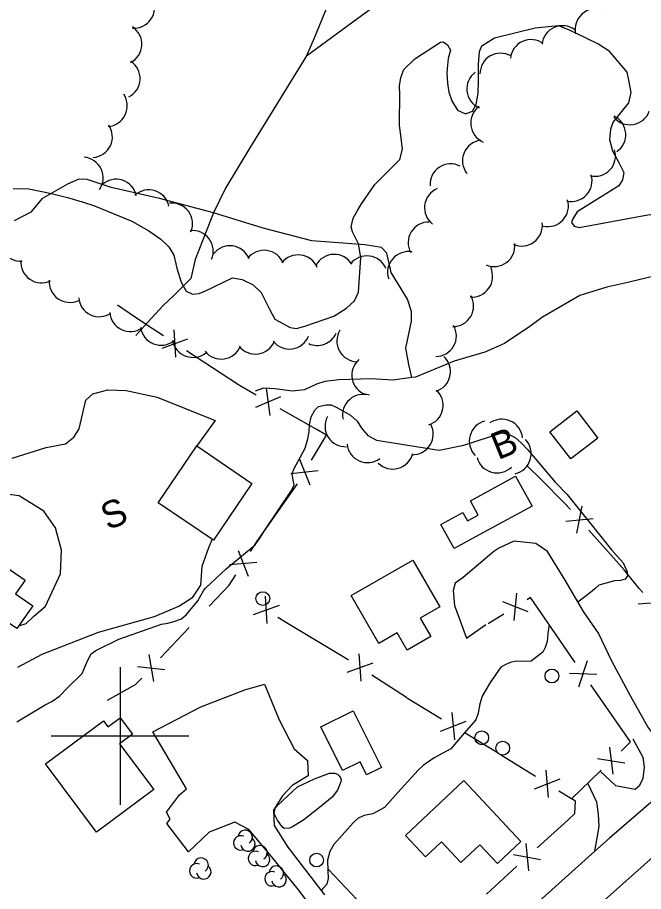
# Model space of a CAD drawing. Extents: x 362852 to 366875, y 5563573 to 5566479.
# Drawn here: x 363585.1 to 363676, y 5564977.4 to 5565104.4 of the extents above; entities that cross this region are included whole.
import ezdxf

# ---------------------------------------------------------------- set-up
doc = ezdxf.new("R2010")
doc.units = 0
for name, color, linetype in [('Niveau 1', 7, 'Continuous'), ('Niveau 19', 7, 'Continuous'), ('Niveau 2', 7, 'Continuous'), ('Niveau 21', 7, 'Continuous'), ('Niveau 22', 7, 'Continuous'), ('Niveau 31', 7, 'Continuous'), ('Niveau 36', 7, 'Continuous'), ('Niveau 37', 7, 'Continuous'), ('Niveau 44', 7, 'Continuous'), ('Niveau 52', 7, 'Continuous'), ('Niveau 61', 7, 'Continuous')]:
    doc.layers.add(name, color=color, linetype=linetype)

msp = doc.modelspace()

# ---------------------------------------------------------------- linework, layer by layer
at = {"layer": 'Niveau 1'}
msp.add_lwpolyline([(363625.8, 5564992.6), (363628.25, 5564993.74), (363630.41, 5564994.56), (363630.41, 5564994.56), (363631.2, 5564994.57), (363631.57, 5564994.41), (363631.84, 5564994.18), (363632.04, 5564993.92), (363632.11, 5564993.63), (363632.09, 5564993.32), (363631.58, 5564992.09), (363630.81, 5564991.11), (363628.96, 5564989.57), (363626.71, 5564987.79), (363625.07, 5564986.78), (363624.62, 5564986.58), (363623.83, 5564986.55), (363623.55, 5564986.78), (363622.88, 5564987.73), (363622.38, 5564988.73), (363622.53, 5564989.47), (363622.9, 5564989.88), (363625.8, 5564992.6)], dxfattribs=at)
at = {"layer": 'Niveau 19'}
for points in [[(363682.4, 5564995.03), (363679.36, 5564997.93), (363676.7, 5565001.31), (363674.19, 5565005.7), (363671.46, 5565010.85), (363669.51, 5565014.93), (363667.34, 5565018.08), (363664.66, 5565022.64), (363662.12, 5565026.79), (363660.41, 5565027.94), (363657.21, 5565028.28), (363655.02, 5565027.3), (363654.29, 5565026.81), (363649.83, 5565023.03), (363648.69, 5565022.18), (363648.39, 5565021.12), (363648.61, 5565018.93), (363650.33, 5565014.2), (363653.16, 5565016.2)], [(363630.78, 5564971.25), (363625.94, 5564977.6), (363621.99, 5564982.48), (363618.71, 5564986.37), (363616.66, 5564987.45), (363612.93, 5564986.01), (363609.96, 5564983.14), (363606.82, 5564987.25), (363607.3, 5564987.89), (363606.75, 5564988.91), (363608.62, 5564991.43), (363609.68, 5564992.31), (363604.75, 5565000.59), (363611.72, 5565004.23), (363618.15, 5565006.68), (363620.98, 5565007.52), (363623.14, 5565002.35), (363625.28, 5564998.11), (363627.23, 5564996.44), (363627.31, 5564994.17), (363625.01, 5564992.8), (363623.58, 5564991.29), (363622.28, 5564989.19), (363622.38, 5564986.95), (363624.37, 5564983.84), (363629.69, 5564976.92)], [(363669.75, 5564994.85), (363672, 5564992.79), (363674.85, 5564992.24), (363675.53, 5564992.84), (363675.99, 5564993.84), (363676.19, 5564995.43), (363675.99, 5564996.85), (363674.56, 5564999.53)], [(363668.97, 5564983.22), (363669.63, 5564986.84), (363669.5, 5564988.63), (363669.28, 5564990.34), (363667.97, 5564993.12)]]:
    msp.add_lwpolyline(points, dxfattribs=at)
at = {"layer": 'Niveau 2'}
for points in [[(363647.69, 5565098.47), (363647.59, 5565097.49), (363647.49, 5565096.38), (363647.55, 5565094.84), (363647.77, 5565093.55), (363648.22, 5565092.3), (363649.03, 5565090.94), (363650.18, 5565090.41), (363651.22, 5565090.77), (363651.76, 5565091.74), (363652.01, 5565093.41), (363652.07, 5565095.25), (363652.06, 5565097.57), (363652.22, 5565099.45), (363652.57, 5565100.28), (363654.39, 5565101.47), (363660.3, 5565102.89), (363663.72, 5565103.23), (363665.35, 5565102.58), (363667.55, 5565101.48), (363669.56, 5565100.55), (363670.92, 5565099.67), (363673.61, 5565096.45), (363673.88, 5565095.31), (363674.19, 5565093.49), (363673.87, 5565091.99), (363671.62, 5565089.25), (363671.26, 5565088.16), (363671.12, 5565086.66), (363671.54, 5565085.02), (363672.48, 5565083.34), (363673.2, 5565081.88), (363673.02, 5565080.8)], [(363633.78, 5565073.26), (363633.6, 5565073.99), (363633.89, 5565075.24), (363634.48, 5565076.36), (363635.08, 5565077.3), (363637.02, 5565080.11), (363640.67, 5565083.77), (363641.03, 5565085.29), (363640.8, 5565087.32), (363640.59, 5565088.73), (363640.61, 5565090.3), (363640.67, 5565091.95), (363640.65, 5565093.19), (363640.61, 5565094.49), (363640.79, 5565095.69), (363641.23, 5565096.87), (363642.84, 5565098.42), (363646.54, 5565100.82), (363646.96, 5565100.86), (363647.58, 5565100.43), (363648.01, 5565099.67), (363647.69, 5565098.47)], [(363673.02, 5565080.8), (363672.44, 5565079.94), (363666.43, 5565076.16), (363665.79, 5565075.14), (363665.57, 5565074.61), (363665.97, 5565074.09), (363666.68, 5565073.88), (363676.66, 5565075.72), (363681.36, 5565076.27), (363687.98, 5565076.42), (363694.43, 5565077.44), (363701.96, 5565077.77), (363708.08, 5565078.53), (363711.06, 5565078.56)], [(363584.48, 5565079.56), (363586.75, 5565079.51), (363590.04, 5565078.83), (363592.35, 5565078.23), (363594.48, 5565077.63), (363596.29, 5565077.02), (363601.72, 5565074.8), (363604.19, 5565073.39), (363605.94, 5565072.19), (363607.1, 5565071.06), (363607.8, 5565069.85), (363608.27, 5565067.98), (363608.88, 5565065.93), (363609.62, 5565064.61), (363610.55, 5565064.19), (363611.51, 5565064.28), (363612.31, 5565064.62), (363616.36, 5565066.57), (363617.76, 5565066.34), (363619.34, 5565065.57), (363620.5, 5565064.43), (363621.14, 5565063.2), (363621.71, 5565062), (363622.49, 5565060.58), (363624.71, 5565059.33), (363625.63, 5565059.21), (363626.87, 5565059.54), (363631.07, 5565060.99), (363632.9, 5565062.14), (363634.05, 5565063.25), (363634.65, 5565064.5), (363634.98, 5565069.51), (363634.65, 5565071.49), (363633.78, 5565073.26)], [(363585.03, 5565002.05), (363589.11, 5565004.51), (363590.1, 5565004.98), (363591.2, 5565005.76), (363592.42, 5565007.02), (363594.49, 5565009.07), (363595, 5565010.23), (363595.4, 5565011.2), (363595.79, 5565011.93), (363596.51, 5565012.42), (363599.82, 5565014.06), (363606.02, 5565016.22), (363606.95, 5565016.36), (363607.69, 5565016.55), (363608.93, 5565017.01), (363609.67, 5565017.63), (363611.32, 5565019.63), (363612.17, 5565021.17), (363612.42, 5565021.47), (363615.41, 5565024.28), (363619.64, 5565027.74), (363620.41, 5565028.87), (363621.04, 5565029.89), (363624.93, 5565035.64), (363625.32, 5565036.49), (363625.16, 5565037.17), (363625.01, 5565038.1), (363625.23, 5565038.76), (363626.88, 5565041.82), (363627.3, 5565043.18), (363627.5, 5565044.2), (363627.52, 5565045.21), (363627.77, 5565046.38), (363628.3, 5565047.35)], [(363628.3, 5565047.35), (363628.83, 5565047.88), (363629.97, 5565048.11), (363630.67, 5565048.09), (363631.52, 5565047.7), (363633.48, 5565046.59), (363634.46, 5565045.75), (363635.08, 5565044.7), (363636.02, 5565043.66), (363637.24, 5565042.99), (363646.34, 5565041.51), (363649.95, 5565042.27), (363655.45, 5565044.02), (363656.54, 5565043.79), (363657.42, 5565043.35), (363658.32, 5565042.54), (363659.23, 5565041.55), (363663.23, 5565036.87), (363664.96, 5565035.08)], [(363664.96, 5565035.08), (363671.42, 5565027.05), (363673.07, 5565025.16), (363673.67, 5565023.85), (363673.73, 5565023.25), (363673.36, 5565022.78), (363672.69, 5565022.57), (363671.84, 5565022.54), (363669.54, 5565021.91), (363668.96, 5565021.35), (363668.35, 5565020.86), (363666.53, 5565019.45)], [(363662.39, 5565016.1), (363662.28, 5565015.88), (363662.14, 5565014.89), (363662.06, 5565013.73), (363661.74, 5565012.85), (363661.41, 5565012.15), (363659.71, 5565010.87), (363658.72, 5565010.83), (363657.59, 5565010.86), (363656.68, 5565010.66), (363656.04, 5565010.39), (363655.34, 5565009.98), (363653.78, 5565007.76), (363652.62, 5565005.77), (363652.29, 5565004.64), (363652.04, 5565003.29), (363651.7, 5565002.33), (363650.3, 5565000.75), (363648.04, 5564998.11), (363645.66, 5564996.8), (363644.02, 5564995.68), (363643.3, 5564995), (363640.36, 5564991.77), (363638.41, 5564989.58), (363636.72, 5564988.69), (363635.47, 5564988.41), (363634.62, 5564988.05), (363633.85, 5564987.36), (363633.1, 5564986.48), (363631.07, 5564984.19), (363630.49, 5564983.2), (363630.15, 5564981.93), (363630.17, 5564980.38), (363630.26, 5564979.29), (363630.05, 5564978.46), (363629.21, 5564977.55)]]:
    msp.add_lwpolyline(points, dxfattribs=at)
at = {"layer": 'Niveau 21'}
for points in [[(363732.42, 5565037.4), (363723.86, 5565030.46), (363713.86, 5565022.29), (363705.13, 5565014.99), (363702.19, 5565012.36), (363697.14, 5565007.86), (363687.89, 5565000.01), (363682.4, 5564995.03), (363679.9, 5564992.75), (363671.12, 5564985.13), (363668.97, 5564983.22), (363659.87, 5564975.07)], [(363667.27, 5564973.34), (363682.35, 5564986.79), (363683.47, 5564987.82), (363688.54, 5564992.33), (363698.13, 5565000.71), (363707.04, 5565008.49), (363716.45, 5565016.72), (363726.33, 5565025.15)]]:
    msp.add_lwpolyline(points, dxfattribs=at)
at = {"layer": 'Niveau 22'}
for points in [[(363627.11, 5565098.82), (363634.54, 5565104.31), (363647.61, 5565113.86), (363657.93, 5565120.54), (363666.15, 5565125.08), (363672.65, 5565128.46), (363675.9, 5565129.66)], [(363633.17, 5565113.59), (363628.18, 5565101.39), (363627.11, 5565098.82), (363618.87, 5565085.47), (363615.33, 5565079.61), (363613.6, 5565076.01), (363610.9, 5565069.24), (363610.3, 5565066.49), (363607.81, 5565064), (363606.26, 5565062.56), (363604.02, 5565060.13), (363602.29, 5565058.19)], [(363642.38, 5565052.07), (363641.95, 5565053.95), (363641.51, 5565056.35), (363642.33, 5565060.29), (363642.32, 5565061.66), (363641.74, 5565063.48), (363639.37, 5565067.33), (363638.77, 5565070.15), (363637.98, 5565070.98), (363635.58, 5565071.35), (363627.86, 5565071.96), (363620.78, 5565073.8), (363613.6, 5565076.01), (363605.75, 5565078.08), (363598.7, 5565079.71), (363595.21, 5565080.88), (363594, 5565080.93), (363592.35, 5565080.19), (363588.62, 5565078.03), (363587.02, 5565076.1), (363584.64, 5565074.87)], [(363681.28, 5565067.68), (363673.34, 5565065.78), (363670.7, 5565065.23), (363666.78, 5565064.02), (363661.37, 5565060.85), (363659.51, 5565059.5), (363655.86, 5565057.04), (363653.02, 5565055.78), (363648.52, 5565054.45), (363642.92, 5565052.14), (363642.38, 5565052.07), (363639.61, 5565051.72), (363636.49, 5565051.87), (363631.81, 5565051.75), (363629.73, 5565051.5), (363628.52, 5565051.12), (363626.81, 5565050.28), (363625.07, 5565050.11), (363622.49, 5565050.46), (363620.84, 5565050.52), (363619.63, 5565050.11)]]:
    msp.add_lwpolyline(points, dxfattribs=at)
at = {"layer": 'Niveau 31'}
for points in [[(363666.34, 5565047.22), (363669.4, 5565043.27), (363665.5, 5565040.25), (363662.45, 5565044.21), (363666.34, 5565047.22)], [(363605.56, 5565033.88), (363611.16, 5565042.13), (363619.17, 5565036.7), (363613.56, 5565028.45), (363605.56, 5565033.88)], [(363650.9, 5565034.18), (363657.47, 5565037.75), (363659.85, 5565033.37), (363653.26, 5565029.8), (363648.52, 5565027.22), (363646.62, 5565030.74), (363649.81, 5565032.47), (363650.48, 5565031.23), (363652.04, 5565032.08), (363650.9, 5565034.18)], [(363575.35, 5565030.09), (363586.21, 5565022.63), (363584.82, 5565020.62), (363587.31, 5565018.9), (363585.03, 5565015.59), (363582.6, 5565017.26), (363581.44, 5565015.56), (363570.52, 5565023.07), (363575.35, 5565030.09)], [(363633.57, 5565020.39), (363642.53, 5565025.55), (363646.45, 5565018.77), (363643.58, 5565017.12), (363645.13, 5565014.43), (363641.71, 5565012.45), (363640.25, 5565014.97), (363637.58, 5565013.43), (363633.57, 5565020.39)], [(363629.15, 5565001.31), (363633.89, 5565003.66), (363636.92, 5564997.55), (363637.98, 5564995.42), (363635.82, 5564994.35), (363634.88, 5564996.25), (363632.3, 5564994.97), (363629.15, 5565001.31)], [(363599.93, 5564998.86), (363604.9, 5564992.19), (363596.57, 5564985.98), (363589.17, 5564995.92), (363597.59, 5565002.19), (363598.25, 5565001.31), (363600.02, 5565002.63), (363601.79, 5565000.25), (363599.93, 5564998.86)], [(363649.93, 5564993.5), (363658.25, 5564984.67), (363654.83, 5564981.45), (363652.26, 5564984.18), (363649.51, 5564981.58), (363646.68, 5564984.58), (363644.39, 5564982.43), (363641.47, 5564985.53), (363649.93, 5564993.5)]]:
    msp.add_lwpolyline(points, dxfattribs=at)
at = {"layer": 'Niveau 36'}
for centre in [(363620.74, 5565019.95), (363662.74, 5565008.7), (363652.55, 5564999.72), (363655.59, 5564998.21), (363628.56, 5564981.95)]:
    msp.add_circle(centre, 1, dxfattribs=at)
at = {"layer": 'Niveau 37'}
for p, q in [((363601.31, 5565061.45), (363599.63, 5565062.59)), ((363608.12, 5565055.04), (363607.86, 5565059.03)), ((363606.11, 5565056.35), (363609.87, 5565057.72)), ((363614.68, 5565052.67), (363609.66, 5565055.94)), ((363621.79, 5565046.56), (363621.29, 5565050.53)), ((363619.71, 5565047.75), (363623.37, 5565049.34)), ((363628.49, 5565044.59), (363623.27, 5565047.55)), ((363626.05, 5565040.2), (363627.57, 5565036.5)), ((363624.82, 5565038.14), (363628.8, 5565038.56)), ((363661.23, 5565037.19), (363659.16, 5565039.27)), ((363622.33, 5565031.73), (363625.79, 5565036.64)), ((363666.37, 5565029.44), (363667.15, 5565033.36)), ((363664.76, 5565031.22), (363668.75, 5565031.57)), ((363672.09, 5565025.44), (363668.09, 5565029.91)), ((363617.17, 5565026.94), (363618.6, 5565023.21)), ((363615.89, 5565024.91), (363619.88, 5565025.24)), ((363657.27, 5565016.75), (363657.64, 5565020.74)), ((363621.4, 5565016.32), (363621.14, 5565020.31)), ((363659.31, 5565018.01), (363655.59, 5565019.48)), ((363675.27, 5565019.19), (363679.26, 5565019.49)), ((363619.39, 5565017.63), (363623.15, 5565019)), ((363655.75, 5565017.69), (363653.46, 5565016.28)), ((363605.89, 5565011.33), (363610, 5565015.7)), ((363610, 5565015.7), (363610.06, 5565015.77)), ((363666.13, 5565010.68), (363662.72, 5565015.62)), ((363604.18, 5565011.83), (363604.87, 5565007.89)), ((363635.03, 5565007.93), (363634.76, 5565011.92)), ((363633.01, 5565009.24), (363636.77, 5565010.61)), ((363666.65, 5565007.14), (363667.9, 5565010.93)), ((363602.53, 5565010.08), (363606.51, 5565009.64)), ((363665.28, 5565009.11), (363669.27, 5565008.96)), ((363641.6, 5565005.57), (363636.56, 5565008.83)), ((363671.84, 5565002.47), (363668.41, 5565007.4)), ((363648.64, 5564999.43), (363648.24, 5565003.41)), ((363646.58, 5565000.67), (363650.3, 5565002.16)), ((363671.11, 5564998.38), (363671.6, 5564994.41)), ((363660.37, 5564994.09), (363655.27, 5564997.26)), ((363669.38, 5564996.71), (363673.33, 5564996.07)), ((363662.25, 5564991.05), (363661.9, 5564995.03)), ((363660.21, 5564992.31), (363663.93, 5564993.76)), ((363660.62, 5564983.74), (363665.06, 5564987.77)), ((363658.95, 5564984.38), (363659.32, 5564980.39)), ((363657.17, 5564982.76), (363661.1, 5564982.01)), ((363630.3, 5564980.58), (363634.42, 5564976.22)), ((363653.22, 5564977.01), (363657.66, 5564981.05))]:
    msp.add_line(p, q, dxfattribs=at)
for points in [[(363606.31, 5565058.13), (363603.85, 5565059.73), (363601.31, 5565061.45)], [(363619.8, 5565049.53), (363617.36, 5565050.92), (363614.68, 5565052.67)], [(363627.84, 5565040.07), (363630.01, 5565043.72), (363628.49, 5565044.59)], [(363665.42, 5565032.89), (363664.56, 5565033.84), (363661.23, 5565037.19)], [(363618.95, 5565026.78), (363619.9, 5565028.29), (363622.33, 5565031.73)], [(363675.94, 5565020.84), (363675.43, 5565021.43), (363673.26, 5565024.14), (363672.09, 5565025.44)], [(363612.96, 5565018.83), (363615.88, 5565021.89), (363616.82, 5565023.39)], [(363662.72, 5565015.62), (363659.64, 5565020.09), (363659.15, 5565019.79)], [(363628.06, 5565014.09), (363624.42, 5565016.26), (363622.94, 5565017.22)], [(363633.21, 5565011.01), (363633.15, 5565011.05), (363628.06, 5565014.09)], [(363598.16, 5565005.17), (363602.25, 5565007.45), (363603.15, 5565008.41)], [(363646.72, 5565002.45), (363641.78, 5565005.45), (363641.6, 5565005.57)], [(363672.8, 5564997.78), (363674.17, 5564999.11), (363671.84, 5565002.47)], [(363655.27, 5564997.26), (363654.68, 5564997.63), (363650.14, 5565000.38)], [(363665.6, 5564990.84), (363669.75, 5564994.85), (363669.91, 5564995.01)], [(363665.06, 5564987.77), (363666.09, 5564988.71), (363666.16, 5564990.49), (363665.6, 5564990.84), (363663.76, 5564991.98)]]:
    msp.add_lwpolyline(points, dxfattribs=at)
at = {"layer": 'Niveau 44'}
for centre, radius, start, end in [((363602.02, 5565105.85), 3, 265.6859, 25.6639), ((363669.12, 5565102.68), 3, 72.1903, 192.1683), ((363600.18, 5565100.53), 3, 297.0201, 56.998), ((363664.28, 5565100.21), 3, 53.8383, 173.8163), ((363659.7, 5565098.19), 3, 53.8383, 173.8163), ((363655.29, 5565096.22), 3, 60.1814, 180.1593), ((363599.92, 5565095.54), 3, 297.0201, 56.998), ((363653.38, 5565094.03), 3, 126.5834, 246.5613), ((363598.06, 5565091.56), 3, 274.3585, 34.3365), ((363653.95, 5565089.06), 3, 126.5834, 246.5613), ((363674.07, 5565091.82), 3, 219.5198, 339.4978), ((363670.47, 5565087.39), 3, 304.1344, 64.1124), ((363595.89, 5565087.06), 3, 274.3585, 34.3365), ((363652.75, 5565083.58), 3, 97.4783, 217.4562), ((363594.55, 5565081.11), 3, 325.4482, 85.4262), ((363668.98, 5565084.32), 3, 256.9387, 16.9167), ((363648.04, 5565080.13), 3, 63.2693, 183.2472), ((363665.57, 5565080.67), 3, 256.9387, 16.9167), ((363599.42, 5565077.9), 3, 12.0686, 132.0466), ((363604.17, 5565076.36), 3, 12.0686, 132.0466), ((363647.23, 5565076.77), 3, 112.8251, 232.8031), ((363662.15, 5565077.02), 3, 256.9387, 16.9167), ((363607.54, 5565074.43), 3, 337.0166, 96.9946), ((363644.86, 5565071.68), 3, 88.6355, 208.6135), ((363658.36, 5565074.19), 3, 246.7768, 6.7547), ((363585.53, 5565071.99), 3, 154.9624, 274.9403), ((363610.55, 5565070.44), 3, 337.0166, 96.9946), ((363654.36, 5565071.2), 3, 246.7768, 6.7547), ((363615.97, 5565068.23), 3, 22.4335, 142.4115), ((363620.93, 5565067.57), 3, 22.4335, 142.4115), ((363641.87, 5565067.38), 3, 78.9396, 198.9175), ((363588.59, 5565068.84), 3, 175.4505, 295.4285), ((363625.88, 5565066.91), 3, 22.4335, 142.4115), ((363631.11, 5565066.98), 3, 31.237, 151.2149), ((363635.87, 5565066.76), 3, 22.8635, 142.8415), ((363651.13, 5565066.78), 3, 265.1146, 25.0925), ((363592.71, 5565066), 3, 175.4505, 295.4285), ((363596.99, 5565063.92), 3, 184.4649, 304.4429), ((363648.36, 5565062.47), 3, 270.0619, 30.0398), ((363601.5, 5565061.77), 3, 184.4649, 304.4429), ((363605.97, 5565059.77), 3, 188.1346, 308.1126), ((363634.5, 5565057.38), 3, 148.5445, 268.5224), ((363645.86, 5565058.14), 3, 270.0619, 30.0398), ((363610.58, 5565058.01), 3, 190.5889, 310.5669), ((363619.66, 5565058.49), 3, 218.347, 338.3249), ((363624.61, 5565059.21), 3, 218.347, 338.3249), ((363628.64, 5565059.74), 3, 245.8538, 336.1329), ((363614.71, 5565057.76), 3, 218.347, 338.3249), ((363645, 5565052.94), 3, 287.6631, 47.641), ((363636.68, 5565052.43), 3, 130.9175, 250.8954), ((363643.93, 5565048.05), 3, 287.6631, 47.641), ((363635.33, 5565046.64), 3, 72.2224, 192.2004), ((363632.78, 5565045.02), 3, 152.5435, 272.5215), ((363655.48, 5565043.03), 3, 5.4542, 125.4321), ((363642.5, 5565043.86), 3, 268.3685, 28.3464), ((363653.74, 5565042.85), 3, 104.0478, 224.0258), ((363635.96, 5565042.71), 3, 186.2265, 306.2045), ((363656.72, 5565041.01), 3, 283.2949, 43.2728), ((363639.61, 5565041.78), 3, 225.7342, 345.7122), ((363654.77, 5565041.22), 3, 194.4104, 314.3883), ((363618.18, 5564985.26), 1.05, 304.3592, 171.8163), ((363617.54, 5564984.44), 1.05, 66.2054, 291.894), ((363618.57, 5564984.29), 1.05, 189.0269, 51.7112), ((363620.32, 5564983.01), 1.05, 304.3592, 171.8163), ((363619.68, 5564982.19), 1.05, 66.2054, 291.894), ((363620.71, 5564982.04), 1.05, 189.0269, 51.7112), ((363611.14, 5564980.39), 1.05, 66.2054, 291.894), ((363611.78, 5564981.21), 1.05, 304.3592, 171.8163), ((363622.71, 5564980.05), 1.05, 304.3592, 171.8163), ((363612.17, 5564980.24), 1.05, 189.0269, 51.7112), ((363622.07, 5564979.23), 1.05, 66.2054, 291.894), ((363623.1, 5564979.09), 1.05, 189.0269, 51.7112)]:
    msp.add_arc(centre, radius, start, end, dxfattribs=at)
at = {"layer": 'Niveau 52'}
for points in [[(363584.33, 5565040.36), (363589.25, 5565041.89), (363592.08, 5565042.42), (363593.28, 5565043.43), (363594.08, 5565044.64), (363595.05, 5565048.8), (363596.04, 5565049.71), (363598.22, 5565050.31), (363600.9, 5565050.19), (363605.4, 5565049.24), (363613.82, 5565045.84), (363611.16, 5565042.13)], [(363585.32, 5565016.01), (363586.36, 5565016.34), (363587.43, 5565017.35), (363589.18, 5565018.83), (363591.37, 5565023.56), (363591.5, 5565026.98), (363590.63, 5565030.24), (363588.93, 5565032.64), (363585.37, 5565034.89), (363582.78, 5565035.24), (363580.61, 5565035.08), (363577.99, 5565034.48), (363576.04, 5565033.48), (363575.1, 5565032.89), (363570.03, 5565026.68), (363567.57, 5565021.12), (363567.53, 5565018.54), (363568.61, 5565016.53), (363570.4, 5565015.23), (363578.96, 5565013.64), (363579.67, 5565014.18), (363580.89, 5565015.94)], [(363585.17, 5565010), (363588.69, 5565011.86), (363596.89, 5565015.05), (363605, 5565017.33), (363608.55, 5565018.85), (363610.6, 5565020.18), (363611.75, 5565021.91), (363611.94, 5565024.64), (363612.9, 5565027.36), (363613.4, 5565028.56)]]:
    msp.add_lwpolyline(points, dxfattribs=at)
at = {"layer": 'Niveau 61'}
for p, q in [((363600, 5565010), (363600, 5564990)), ((363590, 5565000), (363610, 5565000))]:
    msp.add_line(p, q, dxfattribs=at)

# ---------------------------------------------------------------- texts
at = {"layer": 'Niveau 44'}
msp.add_text('B', height=3.93, rotation=22.09, dxfattribs=at).set_placement((363654.91, 5565040.06))
at = {"layer": 'Niveau 52'}
msp.add_text('S', height=3.93, rotation=22.09, dxfattribs=at).set_placement((363598.21, 5565029.84))

doc.saveas('drawing.dxf')
